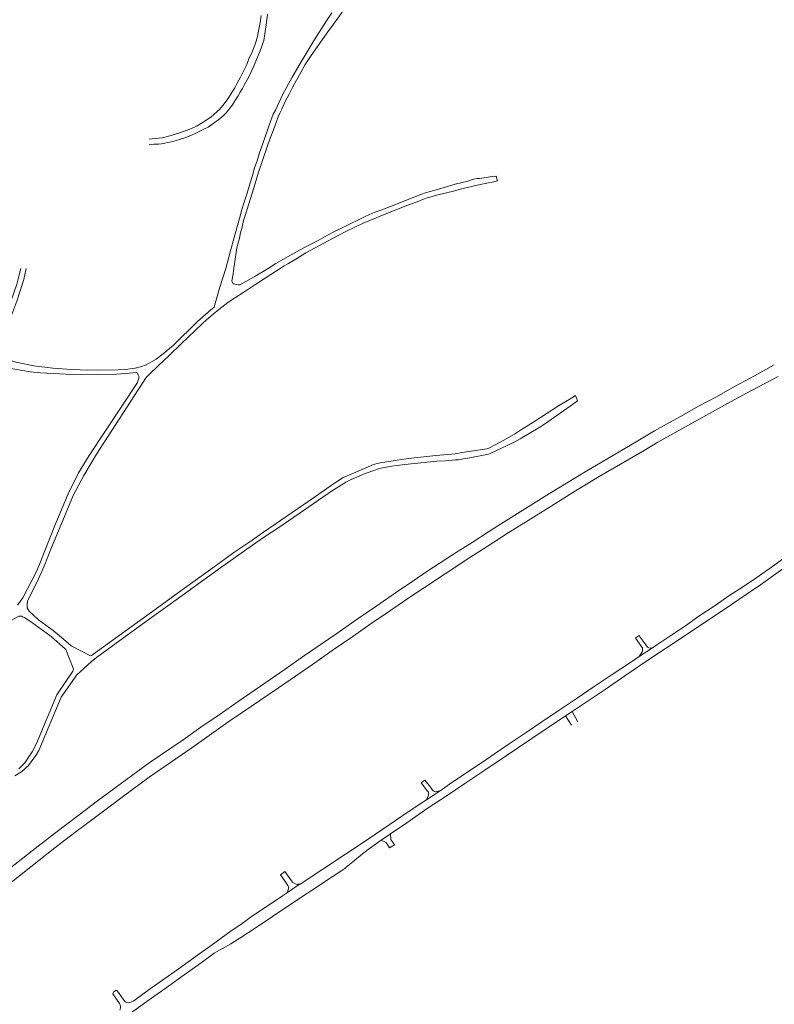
# Model space of a CAD drawing. Extents: x 145000 to 155000, y 457500 to 470000.
# Tile 360 of 548: x 146921 to 147379, y 466554 to 467151. Entities that reach past the tile are written whole.
import ezdxf

# ---------------------------------------------------------------- set-up
doc = ezdxf.new("R2010")
doc.units = 0
doc.header["$LTSCALE"] = 0.2
doc.header["$MEASUREMENT"] = 0
doc.layers.add('kant verharding', color=252, linetype='Continuous', lineweight=0)

msp = doc.modelspace()

# ---------------------------------------------------------------- linework, layer by layer
at = {"layer": 'kant verharding', "lineweight": 0}
for p, q in [((147207.7, 467055.59), (147202.92, 467054.93)), ((147204.54, 467051.59), (147208.79, 467052.53)), ((146930.85, 466784.2), (146930, 466784.83)), ((146939.66, 466777.77), (146930.85, 466784.2)), ((146932.35, 466787.62), (146932.89, 466787.24)), ((146932.89, 466787.24), (146941.81, 466780.79)), ((146940.63, 466776.97), (146939.66, 466777.77)), ((146941.81, 466780.79), (146943.03, 466779.83)), ((147305.4, 466770.58), (147296.76, 466764.97)), ((147256.14, 466731.66), (147252.15, 466728.98)), ((147256.14, 466731.66), (147259.56, 466725.49)), ((147255.85, 466723.37), (147252.15, 466728.98)), ((147020.53, 466714.61), (147000, 466700.65)), ((147000, 466691.88), (147025.81, 466709.79)), ((147167.02, 466690.16), (147164.7, 466688.44)), ((147167.98, 466678.22), (147176.13, 466683.74)), ((147173.88, 466683.17), (147176.13, 466683.74)), ((147164.19, 466675.75), (147167.98, 466678.22)), ((147169.11, 466681), (147167.98, 466678.22)), ((147146.11, 466657.56), (147140.58, 466653.77)), ((147079.45, 466632.87), (147082.18, 466634.89)), ((147083.63, 466622.02), (147080.64, 466620.01)), ((147090.28, 466626.51), (147083.63, 466622.02)), ((147083.63, 466622.02), (147084.29, 466624.64)), ((147089.69, 466627.05), (147091.33, 466627.21)), ((147090.28, 466626.51), (147091.23, 466627.13)), ((147091.23, 466627.13), (147091.33, 466627.21)), ((147076.85, 466617.39), (147080.64, 466620.01)), ((146979.98, 466562.9), (146978.22, 466561.68))]:
    msp.add_line(p, q, dxfattribs=at)
at = {"layer": 'kant verharding', "lineweight": 0, "flags": 128}
for points in [[(147000, 467078.35), (147005.57, 467078.85), (147007.77, 467079.15), (147013.23, 467080.51), (147016.23, 467081.41), (147018.34, 467082.13), (147024.57, 467084.42), (147027.35, 467085.52), (147029.01, 467086.39), (147034.32, 467089.58), (147037.5, 467091.83), (147039.36, 467093.45), (147042.49, 467096.3), (147045.27, 467099.6), (147047.51, 467102.6), (147051.82, 467109.38), (147053.25, 467112.21), (147055.29, 467115.91), (147056.85, 467119.01), (147059.01, 467123.51), (147060.34, 467126.94), (147062.27, 467131.15), (147063.91, 467135.15), (147064.71, 467137.55), (147065.47, 467140.45), (147066.45, 467144.93), (147067.21, 467148.97), (147067.69, 467153.2)], [(147046.29, 467000), (147049.25, 467010.67), (147051.36, 467018.68), (147053.02, 467024.66), (147054.54, 467030.29), (147056.07, 467035.67), (147057.43, 467040.13), (147059.24, 467045.66), (147061.01, 467051.86), (147062.47, 467056.29), (147063.8, 467060.82), (147065.28, 467065.1), (147066.62, 467069.46), (147071.32, 467083.15), (147072.68, 467086.85), (147075.14, 467093.33), (147076.38, 467095.78), (147078.39, 467100.23), (147080.97, 467105.51), (147083.03, 467109.47), (147086.5, 467115.87), (147091.39, 467124.15), (147099.92, 467138.13), (147107.4, 467149.96), (147110.59, 467154.68)], [(147116.95, 467155.22), (147111.55, 467147.97), (147108.09, 467143.2), (147103.78, 467136.99), (147097.58, 467128.42), (147094.44, 467123.47), (147091.76, 467118.59), (147089.12, 467114.09), (147086.89, 467110.01), (147084.75, 467105.58), (147082.37, 467101.1), (147080.28, 467096.5), (147079.05, 467093.97), (147078.14, 467091.82), (147077.01, 467088.94), (147075.2, 467083.96), (147073.22, 467078.81), (147071.11, 467073.1), (147066.25, 467058.24), (147064.18, 467051.43), (147060.36, 467039.09), (147058.27, 467032.66), (147057.16, 467028.93), (147056.28, 467025.03), (147055.27, 467021.58), (147054.34, 467017.47), (147053.18, 467013.37), (147052.73, 467011.26), (147052.67, 467009.69), (147051.99, 467005.58), (147051.16, 467000)], [(147071.67, 467153.96), (147071.06, 467149.01), (147070.02, 467142.05), (147069.32, 467138.04), (147068.84, 467136.44)], [(147068.84, 467136.44), (147068.01, 467133.91), (147067.13, 467131.69), (147064.97, 467126.53), (147063.33, 467122.43), (147062, 467119.38), (147061.05, 467117.55), (147059.39, 467114.57), (147057.68, 467111.4), (147056.45, 467108.95), (147055.05, 467106.74), (147053.82, 467104.52), (147051.73, 467101.39), (147050.38, 467099.07), (147048.2, 467096.19), (147046.54, 467094.24), (147045.04, 467092.57), (147042.13, 467090.19), (147038.74, 467087.8), (147035.59, 467085.5), (147032.98, 467084.28), (147028.52, 467082.06), (147025.19, 467080.54), (147021.61, 467079.09), (147018.23, 467078.05), (147015.68, 467077.33), (147013.25, 467076.73), (147007.29, 467075.49), (147005.66, 467075.27), (147002.66, 467075.15), (147000, 467074.94)], [(147072.02, 467000), (147076.71, 467003.08), (147080.82, 467005.45), (147085.93, 467008.29), (147091.42, 467011.23), (147096.6, 467014.08), (147102.32, 467016.97), (147107.98, 467020.21), (147112.54, 467022.56), (147117.17, 467024.85), (147131.25, 467031.71), (147136.58, 467033.98), (147140.79, 467035.52), (147148.83, 467038.56), (147156.24, 467041.6), (147164.46, 467044.76), (147167.99, 467046.03), (147169.36, 467046.31), (147173.1, 467047.47), (147180.68, 467049.71), (147185.24, 467050.93), (147189.65, 467051.95), (147192.9, 467052.87), (147196.41, 467053.96), (147198.71, 467054.38), (147200.16, 467054.51), (147202.92, 467054.93)], [(147079.23, 467000), (147081.64, 467001.61), (147083.85, 467002.81), (147088.83, 467005.7), (147094.92, 467009.37), (147108.35, 467016.71), (147118.74, 467022.09), (147124.53, 467024.99), (147129.56, 467027.33), (147134, 467029.3), (147143.26, 467033.06), (147157.74, 467038.72), (147162.27, 467040.34), (147166.15, 467041.93), (147168.33, 467042.68), (147170.73, 467043.32), (147173.96, 467044.27), (147183.45, 467046.68), (147188.54, 467048.02), (147197.68, 467050.2), (147204.54, 467051.59)], [(147207.7, 467055.59), (147209.98, 467055.94), (147210.32, 467055.39), (147210.4, 467054.81), (147211, 467052.98), (147208.79, 467052.53)], [(146922.14, 467000), (146921.22, 466996.07), (146919.64, 466990.55), (146916.35, 466980.59), (146912.64, 466970.28), (146908.68, 466959.8), (146899.01, 466937.35), (146884.16, 466904.12), (146874.71, 466887.66), (146869.13, 466878.24), (146864.48, 466871.39), (146854.84, 466860.09), (146847.77, 466852.41), (146839.59, 466843.95), (146830.38, 466835.07), (146799.72, 466809.39), (146796.48, 466806.23), (146794.56, 466804.04)], [(146925.47, 467000), (146923.91, 466993.25), (146919.65, 466980.27), (146913.09, 466962.33), (146909.76, 466952.24), (146910.4, 466947.18), (146910.92, 466946.56), (146911.64, 466945.9), (146913.64, 466944.76), (146920.18, 466943.02), (146930.02, 466940.97), (146941.51, 466939.6), (146949.94, 466938.97), (146962.16, 466938.45), (146981.19, 466938.64), (146985.47, 466938.86), (146991.42, 466939.63), (146994.71, 466940.38), (146997.99, 466941.59), (147000, 466942.62)], [(147000, 466942.62), (147004.08, 466944.96), (147008.32, 466948.27), (147014.66, 466953.61), (147029.2, 466967.78), (147037.27, 466974.86), (147039.38, 466976.58), (147042.48, 466988.09), (147046.29, 467000)], [(147000, 466935.86), (147005.48, 466941.27), (147011.75, 466947.16), (147019.26, 466954.42), (147031.97, 466966.47), (147034.6, 466968.81), (147038.61, 466972.24), (147042.12, 466975.09), (147047.67, 466979.31), (147052.25, 466982.42), (147057.36, 466985.7), (147064.46, 466990.48), (147079.23, 467000)], [(147051.16, 467000), (147050.52, 466995.42), (147049.96, 466992.52), (147050.9, 466990.69), (147053.95, 466989.99), (147054.93, 466990.02), (147063.51, 466994.93), (147072.02, 467000)], [(146910.36, 466940.36), (146927.8, 466937.43), (146933.99, 466936.74), (146949.47, 466935.97), (146967.82, 466935.74), (146980.2, 466936.07), (146985.28, 466936.36), (146992.36, 466936.92), (146993.52, 466935.16), (146993.87, 466934.31), (146992.82, 466930.99), (146963.52, 466886.74), (146957.04, 466876.27), (146950.88, 466863.5), (146942.82, 466844.31), (146933.32, 466820.38), (146931.62, 466816.49), (146923.37, 466800.48), (146920.14, 466796.02)], [(147020.53, 466714.61), (147031.14, 466722.17), (147042.24, 466729.75), (147053.88, 466737.81), (147064.04, 466744.76), (147082.22, 466757.39), (147093.95, 466765.65), (147113.53, 466779.02), (147125.89, 466787.59), (147137.22, 466795.22), (147149.08, 466803.46), (147159.64, 466810.53), (147168.11, 466816.44), (147187.11, 466828.73), (147195.66, 466834.07), (147205.58, 466840.57), (147211.26, 466844.11), (147229.57, 466855.69), (147242.53, 466863.78), (147264.01, 466876.74), (147295.94, 466895.67), (147306.14, 466901.62), (147315.23, 466906.76), (147322.32, 466910.63), (147332.83, 466916.53), (147343.66, 466922.33), (147354.6, 466928.44), (147366.64, 466934.9), (147378.71, 466941.56)], [(147000, 466935.86), (146998.12, 466934.01), (146968.06, 466887.46), (146960.25, 466874.65), (146953.85, 466862.53), (146946.62, 466844.92), (146940.78, 466830.99), (146936.27, 466819.61), (146932.92, 466812.13), (146926.21, 466798.54), (146925.9, 466796.36), (146926.08, 466794.39), (146927.12, 466792.4), (146932.35, 466787.62)], [(147025.81, 466709.79), (147037.77, 466718.18), (147047.63, 466725.28), (147056.25, 466731.19), (147078.29, 466746.05), (147088.51, 466753.15), (147098.82, 466760.2), (147110.8, 466768.57), (147123.35, 466777.11), (147134.51, 466784.89), (147145.6, 466792.37), (147156.6, 466800.08), (147166.74, 466806.85), (147179.25, 466815.09), (147194.12, 466824.97), (147204.61, 466831.6), (147217.52, 466839.87), (147229.63, 466847.35), (147243.46, 466856.05), (147258.31, 466865.24), (147272.54, 466873.91), (147285.5, 466881.38), (147299.83, 466889.84), (147308.21, 466894.7), (147324.39, 466903.94), (147352.08, 466919.26), (147364.97, 466926.15), (147380.98, 466934.49)], [(147000, 466790.87), (147008, 466796.63), (147017.71, 466803.8), (147026.4, 466810.09), (147037.13, 466817.7), (147045.95, 466824.11), (147051.9, 466828.33), (147060.39, 466834.04), (147069.24, 466840.31), (147100.74, 466861.94), (147109.66, 466868.15), (147117.11, 466873.21), (147119.43, 466874.27), (147129.36, 466878.54), (147135.9, 466881.19), (147138.84, 466882.13), (147154.09, 466884.59), (147160.39, 466885.23), (147168.12, 466886.1), (147173.54, 466886.66), (147180.82, 466887.26), (147185.3, 466887.72), (147189.55, 466888.44), (147204.59, 466890.72), (147205.64, 466891.1), (147212.65, 466894.78), (147219.93, 466898.83), (147221.27, 466899.71), (147224.89, 466901.97), (147233.04, 466907.15), (147247.98, 466916.76), (147254.31, 466920.68), (147258.15, 466923.13), (147259.42, 466919.84), (147255.04, 466916.63), (147239.48, 466905.66), (147236.71, 466903.79), (147224.67, 466896.73), (147220.58, 466894.53), (147206.56, 466888), (147205.54, 466887.62), (147204.54, 466887.36), (147194.2, 466885.32), (147190.42, 466884.77), (147187.27, 466884.12), (147185.47, 466884.01), (147179.39, 466883.52), (147174.14, 466883.19), (147160.59, 466881.85), (147154.76, 466881.31)], [(147154.76, 466881.31), (147147.01, 466880.23), (147141.19, 466879.15), (147138.79, 466878.63), (147136.64, 466877.91), (147130.83, 466875.77), (147125.66, 466873.64), (147122.32, 466872.11), (147119, 466870.67), (147117.18, 466869.43), (147111.05, 466865.51), (147102.41, 466859.74), (147078.47, 466843.2), (147069.13, 466837.1), (147062.51, 466832.48), (147042.58, 466818.26), (147023.56, 466804.52), (147012.73, 466796.76), (147000, 466787.58)], [(147305.4, 466770.58), (147307.57, 466772.12), (147316.54, 466778.18), (147324.81, 466783.52), (147333.05, 466789.33), (147342.82, 466795.85), (147351.16, 466801.69), (147357.86, 466805.99), (147366.04, 466811.52), (147378.99, 466820.52), (147389.52, 466828.44), (147401.47, 466837.63), (147406.47, 466841.72), (147409.73, 466844.57)], [(147412.52, 466840.24), (147404.2, 466833.44), (147397.38, 466828.14), (147395.29, 466826.7), (147388.84, 466821.68), (147370.36, 466808.45), (147362.21, 466802.96), (147347.69, 466793.08), (147336.33, 466785.6), (147325.97, 466778.5), (147300.33, 466761.51), (147288.05, 466753.2), (147276.2, 466745.08), (147256.14, 466731.66)], [(146930, 466784.83), (146924.42, 466788.54), (146923.25, 466789.12), (146922.45, 466789.35), (146920.85, 466789.34), (146911.67, 466784.27), (146909.34, 466783.05), (146904.98, 466781.18), (146898.89, 466779.49), (146894.73, 466779.01), (146891.33, 466779.08), (146886.16, 466779.49), (146878.66, 466780.36), (146870.35, 466781.81), (146860.29, 466784.77), (146808.75, 466801.53), (146806.03, 466802.25), (146802.33, 466802.95), (146801.26, 466802.9), (146798.58, 466802.27), (146795.9, 466801.47)], [(146943.03, 466779.83), (146947.98, 466775.42), (146952.68, 466771.49), (146964.3, 466765.49), (146964.97, 466765.62), (147000, 466790.87)], [(147000, 466787.58), (146967.92, 466764.42), (146964.67, 466761.72), (146955.98, 466753.99), (146946.59, 466740.31), (146932.97, 466708.02), (146931.6, 466705.73), (146926.84, 466698.96), (146922.51, 466695.26), (146918.5, 466692.73)], [(146920.9, 466696.97), (146924.55, 466700.52), (146929.09, 466707.27), (146931.62, 466712.26), (146944.05, 466741.85), (146953.64, 466756.15), (146953.92, 466756.78), (146954.02, 466757.4), (146953.95, 466757.85), (146949.34, 466769.18), (146949.04, 466769.69), (146940.63, 466776.97)], [(147294.77, 466775.83), (147294.56, 466776.14), (147296.7, 466777.66), (147296.87, 466777.42)], [(147296.87, 466777.42), (147300.44, 466772.62), (147301.37, 466771.28), (147301.95, 466770.71), (147302.63, 466770.34), (147303.63, 466770.09), (147304.01, 466770.09), (147305.4, 466770.58)], [(147296.76, 466764.97), (147297.15, 466765.62), (147298.05, 466766.78), (147298.72, 466767.91), (147298.79, 466768.48), (147298.83, 466769.34), (147298.75, 466770.16), (147298.47, 466770.68), (147296.76, 466773), (147294.77, 466775.83)], [(147176.13, 466683.74), (147183.32, 466688.69), (147201.2, 466700.57), (147209.1, 466706), (147218.14, 466712.14), (147228.26, 466718.89), (147237.82, 466725.49), (147248.36, 466732.59), (147258.6, 466739.39), (147269.61, 466746.87), (147279.79, 466753.67), (147291.48, 466761.35), (147296.76, 466764.97)], [(147252.15, 466728.98), (147230.66, 466714.6), (147216.24, 466704.8), (147203.31, 466696.15), (147191.13, 466688.09), (147179.87, 466680.51), (147168.93, 466673.28), (147156.05, 466664.36), (147146.11, 466657.56)], [(147000, 466700.65), (146968.53, 466677.51), (146957.4, 466669.19), (146942.55, 466657.84), (146928.98, 466647.3), (146913.08, 466634.78), (146902.37, 466626.18), (146887.46, 466613.94), (146863.45, 466593.89), (146840.73, 466574.27), (146821.48, 466557.31), (146804.67, 466542.17), (146786.22, 466525.26), (146773.76, 466513.65), (146733.53, 466475.13), (146712.92, 466454.8)], [(146787.21, 466516.52), (146808.98, 466536.55), (146826.45, 466552.28), (146842.36, 466566.35), (146855.71, 466577.95), (146874.41, 466593.87), (146903.31, 466617.78), (146913.48, 466626.01), (146928.25, 466637.7), (146942.84, 466649.1), (146955.72, 466659), (146965.68, 466666.53), (146984.36, 466680.42), (147000, 466691.88)], [(147164.7, 466688.44), (147165.56, 466687.45), (147168.44, 466683.59), (147169.07, 466682.82), (147169.21, 466682.18)], [(147172.03, 466683.65), (147171.59, 466684.06), (147170.37, 466685.78), (147167.02, 466690.16)], [(147091.33, 466627.21), (147132.69, 466654.47), (147153.59, 466668.67), (147164.19, 466675.75)], [(147095.25, 466621.34), (147097.6, 466622.93), (147110.81, 466631.58), (147116.64, 466635.42), (147118.43, 466636.66), (147119.28, 466637.39), (147123.33, 466640.57), (147129.23, 466645.49), (147133.34, 466648.82), (147140.58, 466653.77)], [(147144.59, 466650.68), (147143.54, 466652.37), (147140.58, 466653.77)], [(147147.75, 466652.19), (147148.58, 466650.95), (147145.52, 466649.17), (147144.59, 466650.68)], [(147146.11, 466657.56), (147146.35, 466654.27), (147147.75, 466652.19)], [(147082.18, 466634.89), (147086.15, 466629.21), (147086.73, 466628.44), (147087.03, 466628.19), (147088.46, 466627.33)], [(147084.01, 466626.25), (147081.95, 466629.31), (147079.45, 466632.87)], [(146803.01, 466376.37), (146817.96, 466391.51), (146829.3, 466402.81), (146833.46, 466407.3), (146850.58, 466425), (146879.72, 466456.44), (146890.78, 466467.97), (146896.43, 466473.42), (146902.54, 466479.06), (146906.77, 466483.18), (146926, 466500), (146954.26, 466523.13), (146970.86, 466535.71), (146980.46, 466543.13), (147000, 466557.08), (147011.54, 466565.28), (147021.15, 466572.3), (147031.33, 466579.47), (147039.3, 466585.26), (147049.3, 466590.98), (147055.48, 466594.92), (147064.15, 466600.56), (147085.15, 466614.54), (147095.25, 466621.34)], [(147076.85, 466617.39), (147069.75, 466612.74), (147061.18, 466606.87), (147055.4, 466602.81), (147049.67, 466598.86), (147037.52, 466589.93), (147029.25, 466584.24), (147017.4, 466575.68), (147000, 466563.31), (146990.57, 466556.55), (146988.79, 466555.64)], [(146988.79, 466555.64), (146987.59, 466555.37), (146986.16, 466555.43), (146985.36, 466555.93), (146984.12, 466557.54), (146980.73, 466562.44), (146980.33, 466562.79), (146979.98, 466562.9)], [(146978.22, 466561.68), (146977.94, 466560.76), (146981.96, 466554.8), (146982.28, 466553.98), (146982.47, 466553.15), (146982.54, 466552.32), (146982.34, 466551.42), (146982.11, 466550.85)]]:
    msp.add_lwpolyline(points, dxfattribs=at)
at = {"layer": 'kant verharding', "lineweight": 0, "extrusion": (0, 0, -1)}
for centre, radius, start, end in [((-147167.26, 466681.75), 1.99, 167.5063, 202.23702), ((-147082.35, 466625.13), 2, 146.02216, 194.17388)]:
    msp.add_arc(centre, radius, start, end, dxfattribs=at)
at = {"layer": 'kant verharding', "lineweight": 0}
for centre, radius, start, end in [((147173.39, 466685.12), 2, 227.0882, 284.14156), ((147089.49, 466629.02), 1.99, 238.61172, 275.67114)]:
    msp.add_arc(centre, radius, start, end, dxfattribs=at)

doc.saveas('drawing.dxf')
